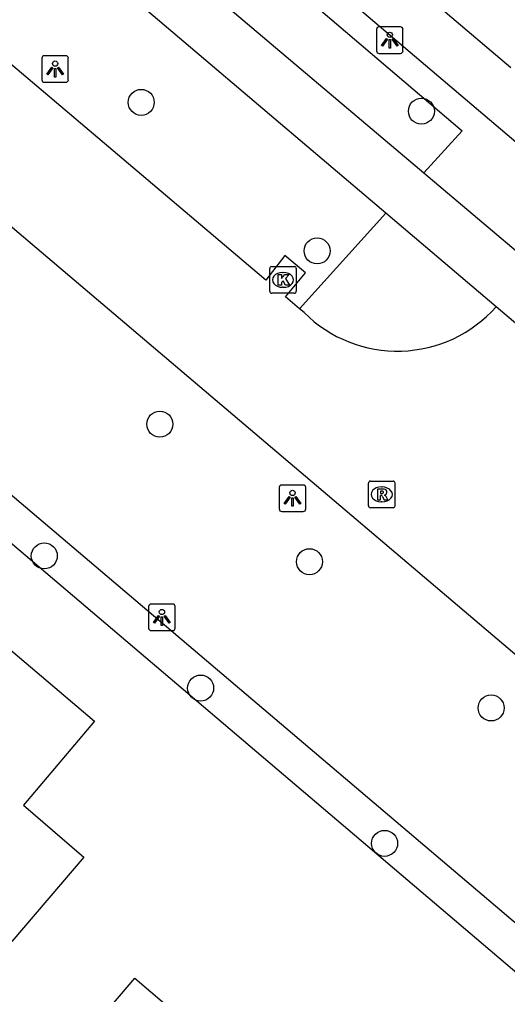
# Model space of a CAD drawing. Extents: x 156414 to 157775, y 382335 to 383765.
# Drawn here: x 156887.69 to 156906.06, y 382427.91 to 382464.58 of the extents above; entities that cross this region are included whole.
import ezdxf

# ---------------------------------------------------------------- set-up
doc = ezdxf.new("R2010")
doc.units = 0
for name, color, linetype in [('IMGEO_Boom', 7, 'Continuous'), ('IMGEO_Haag', 7, 'Continuous'), ('IMGEO_Kolk', 7, 'Continuous'), ('IMGEO_Lichtpunt', 7, 'Continuous'), ('IMGEO_Pand', 7, 'Continuous'), ('IMGEO_Rijbaan_lokaal_open', 7, 'Continuous'), ('IMGEO_Rioolput', 7, 'Continuous'), ('IMGEO_Voetpad_open', 7, 'Continuous')]:
    doc.layers.add(name, color=color, linetype=linetype)

msp = doc.modelspace()

# ---------------------------------------------------------------- linework, layer by layer
at = {"layer": 'IMGEO_Boom'}
for centre in [(156892.278, 382461.464), (156902.823, 382461.134), (156898.896, 382455.877), (156892.977, 382449.36), (156888.628, 382444.406), (156898.609, 382444.187), (156894.513, 382439.435), (156905.446, 382438.686), (156901.438, 382433.594)]:
    msp.add_circle(centre, 0.489, dxfattribs=at)
at = {"layer": 'IMGEO_Haag'}
for points in [[(156894.312, 382468.956), (156904.355, 382460.394), (156902.914, 382458.82)], [(156901.478, 382457.302), (156898.238, 382453.7)]]:
    msp.add_lwpolyline(points, dxfattribs=at)
at = {"layer": 'IMGEO_Kolk'}
for p, q in [((156897.112, 382454.362), (156897.112, 382455.214)), ((156897.187, 382455.288), (156898.039, 382455.288)), ((156898.113, 382455.214), (156898.113, 382454.362)), ((156897.6, 382455.068), (156897.625, 382455.068)), ((156897.623, 382454.508), (156897.598, 382454.508)), ((156898.039, 382454.288), (156897.187, 382454.288))]:
    msp.add_line(p, q, dxfattribs=at)
for points in [[(156897.112, 382454.362), (156897.112, 382455.214)], [(156897.187, 382455.288), (156898.039, 382455.288)], [(156898.113, 382455.214), (156898.113, 382454.362)], [(156897.433, 382454.988), (156897.556, 382454.988), (156897.556, 382454.837), (156897.686, 382454.988), (156897.85, 382454.988), (156897.704, 382454.837), (156897.857, 382454.588), (156897.705, 382454.588), (156897.62, 382454.752), (156897.556, 382454.685), (156897.556, 382454.588), (156897.433, 382454.588), (156897.433, 382454.988)], [(156898.039, 382454.288), (156897.187, 382454.288)]]:
    msp.add_lwpolyline(points, dxfattribs=at)
for centre, start, end in [((156897.189, 382455.212), 91.552, 178.448), ((156897.189, 382455.212), 91.552, 178.448), ((156898.037, 382455.212), 1.552, 88.448), ((156898.037, 382455.212), 1.552, 88.448), ((156897.189, 382454.364), 181.552, 268.448), ((156897.189, 382454.364), 181.552, 268.448), ((156898.037, 382454.364), 271.552, 358.448), ((156898.037, 382454.364), 271.552, 358.448)]:
    msp.add_arc(centre, 0.0765, start, end, dxfattribs=at)
for centre, major_axis, ratio, start_param, end_param in [((156897.599, 382454.788), (-0.387, 0.002), 0.722429, 4.712389, 7.853982), ((156897.624, 382454.788), (-0.39, 0.002), 0.717154, 1.570796, 4.712389)]:
    msp.add_ellipse(centre, major_axis=major_axis, ratio=ratio, start_param=start_param, end_param=end_param, dxfattribs=at)
at = {"layer": 'IMGEO_Lichtpunt'}
for p, q in [((156902.036, 382464.303), (156901.228, 382464.303)), ((156902.036, 382464.303), (156901.228, 382464.303)), ((156901.134, 382464.208), (156901.134, 382463.401)), ((156901.134, 382464.208), (156901.134, 382463.401)), ((156902.13, 382463.401), (156902.13, 382464.208)), ((156902.13, 382463.401), (156902.13, 382464.208)), ((156889.438, 382463.219), (156888.63, 382463.219)), ((156889.438, 382463.219), (156888.63, 382463.219)), ((156901.228, 382463.307), (156902.036, 382463.307)), ((156901.228, 382463.307), (156902.036, 382463.307)), ((156888.536, 382463.124), (156888.536, 382462.317)), ((156888.536, 382463.124), (156888.536, 382462.317)), ((156889.532, 382462.317), (156889.532, 382463.124)), ((156889.532, 382462.317), (156889.532, 382463.124)), ((156888.63, 382462.223), (156889.438, 382462.223)), ((156888.63, 382462.223), (156889.438, 382462.223)), ((156898.375, 382447.072), (156897.567, 382447.072)), ((156898.375, 382447.072), (156897.567, 382447.072)), ((156897.473, 382446.977), (156897.473, 382446.17)), ((156897.473, 382446.977), (156897.473, 382446.17)), ((156898.469, 382446.17), (156898.469, 382446.977)), ((156898.469, 382446.17), (156898.469, 382446.977)), ((156897.567, 382446.076), (156898.375, 382446.076)), ((156897.567, 382446.076), (156898.375, 382446.076)), ((156892.556, 382442.498), (156892.556, 382441.691)), ((156892.556, 382442.498), (156892.556, 382441.691)), ((156893.458, 382442.593), (156892.65, 382442.593)), ((156893.458, 382442.593), (156892.65, 382442.593)), ((156893.552, 382441.691), (156893.552, 382442.498)), ((156893.552, 382441.691), (156893.552, 382442.498)), ((156892.65, 382441.597), (156893.458, 382441.597)), ((156892.65, 382441.597), (156893.458, 382441.597))]:
    msp.add_line(p, q, dxfattribs=at)
for points in [[(156901.508, 382463.872), (156901.547, 382463.844), (156901.359, 382463.582), (156901.321, 382463.609), (156901.508, 382463.872)], [(156901.61, 382463.824), (156901.657, 382463.824), (156901.657, 382463.502), (156901.61, 382463.502), (156901.61, 382463.824)], [(156901.72, 382463.844), (156901.758, 382463.871), (156901.945, 382463.609), (156901.906, 382463.581), (156901.72, 382463.844)], [(156888.91, 382462.788), (156888.949, 382462.76), (156888.761, 382462.498), (156888.723, 382462.525), (156888.91, 382462.788)], [(156889.012, 382462.74), (156889.059, 382462.74), (156889.059, 382462.418), (156889.012, 382462.418), (156889.012, 382462.74)], [(156889.122, 382462.76), (156889.16, 382462.787), (156889.347, 382462.525), (156889.308, 382462.497), (156889.122, 382462.76)], [(156897.847, 382446.641), (156897.886, 382446.613), (156897.698, 382446.351), (156897.66, 382446.378), (156897.847, 382446.641)], [(156897.949, 382446.593), (156897.996, 382446.593), (156897.996, 382446.271), (156897.949, 382446.271), (156897.949, 382446.593)], [(156898.059, 382446.613), (156898.097, 382446.64), (156898.284, 382446.378), (156898.245, 382446.35), (156898.059, 382446.613)], [(156892.93, 382442.162), (156892.969, 382442.134), (156892.781, 382441.872), (156892.743, 382441.899), (156892.93, 382442.162)], [(156893.032, 382442.114), (156893.079, 382442.114), (156893.079, 382441.792), (156893.032, 382441.792), (156893.032, 382442.114)], [(156893.142, 382442.134), (156893.18, 382442.161), (156893.367, 382441.899), (156893.328, 382441.871), (156893.142, 382442.134)]]:
    msp.add_lwpolyline(points, dxfattribs=at)
for centre in [(156901.633, 382464.006), (156889.035, 382462.922), (156897.972, 382446.775), (156893.055, 382442.296)]:
    msp.add_circle(centre, 0.0994, dxfattribs=at)
for centre, start, end in [((156901.228, 382464.208), 90, 180), ((156901.228, 382464.208), 90, 180), ((156902.036, 382464.208), 0, 90), ((156902.036, 382464.208), 0, 90), ((156888.63, 382463.124), 90, 180), ((156888.63, 382463.124), 90, 180), ((156889.438, 382463.124), 0, 90), ((156889.438, 382463.124), 0, 90), ((156901.228, 382463.401), 180, 270), ((156901.228, 382463.401), 180, 270), ((156902.036, 382463.401), 270, 0), ((156902.036, 382463.401), 270, 360), ((156888.63, 382462.317), 180, 270), ((156888.63, 382462.317), 180, 270), ((156889.438, 382462.317), 270, 0), ((156889.438, 382462.317), 270, 360), ((156897.567, 382446.977), 90, 180), ((156897.567, 382446.977), 90, 180), ((156898.375, 382446.977), 0, 90), ((156898.375, 382446.977), 0, 90), ((156897.567, 382446.17), 180, 270), ((156897.567, 382446.17), 180, 270), ((156898.375, 382446.17), 270, 0), ((156898.375, 382446.17), 270, 360), ((156892.65, 382442.498), 90, 180), ((156892.65, 382442.498), 90, 180), ((156893.458, 382442.498), 0, 90), ((156893.458, 382442.498), 0, 90), ((156892.65, 382441.691), 180, 270), ((156892.65, 382441.691), 180, 270), ((156893.458, 382441.691), 270, 0), ((156893.458, 382441.691), 270, 360)]:
    msp.add_arc(centre, 0.0946, start, end, dxfattribs=at)
at = {"layer": 'IMGEO_Pand'}
for points in [[(156879.019, 382437.02), (156880.635, 382438.937), (156877.576, 382441.515), (156881.371, 382445.943), (156890.517, 382438.186), (156887.844, 382435.024), (156890.03, 382433.155), (156890.121, 382433.078), (156887.411, 382429.908), (156879.019, 382437.02)], [(156891.77, 382423.499), (156889.443, 382425.474), (156892.03, 382428.529), (156894.357, 382426.545), (156891.77, 382423.499)]]:
    msp.add_lwpolyline(points, dxfattribs=at)
at = {"layer": 'IMGEO_Rijbaan_lokaal_open'}
for points in [[(156898.238, 382453.7), (156897.703, 382454.152), (156898.46, 382455.055), (156897.681, 382455.704), (156896.961, 382454.779), (156896.478, 382455.187), (156880.529, 382468.689), (156881.272, 382469.602), (156880.502, 382470.246), (156879.768, 382469.333), (156863.112, 382483.433), (156863.872, 382484.335), (156863.133, 382484.994), (156862.353, 382484.075), (156861.762, 382484.576), (156861.282, 382485.009)], [(156886.177, 382457.81), (156926.24, 382423.851)], [(156898.409, 382453.555), (156898.238, 382453.7)], [(156909.642, 382450.389), (156905.637, 382453.777)]]:
    msp.add_lwpolyline(points, dxfattribs=at)
msp.add_arc((156901.918, 382457.082), 4.975, 225.1439, 318.3745, dxfattribs=at)
at = {"layer": 'IMGEO_Rioolput'}
for p, q in [((156900.828, 382446.292), (156900.828, 382447.144)), ((156900.903, 382447.218), (156901.755, 382447.218)), ((156901.829, 382447.144), (156901.829, 382446.292)), ((156901.316, 382446.998), (156901.341, 382446.998)), ((156901.339, 382446.438), (156901.314, 382446.438)), ((156901.755, 382446.218), (156900.903, 382446.218))]:
    msp.add_line(p, q, dxfattribs=at)
for points in [[(156900.828, 382446.292), (156900.828, 382447.144)], [(156900.903, 382447.218), (156901.755, 382447.218)], [(156901.829, 382447.144), (156901.829, 382446.292)], [(156901.417, 382446.916), (156901.165, 382446.918), (156901.165, 382446.518)], [(156901.165, 382446.518), (156901.289, 382446.518), (156901.289, 382446.68), (156901.3, 382446.68)], [(156901.343, 382446.837), (156901.289, 382446.837), (156901.289, 382446.756)], [(156901.289, 382446.756), (156901.341, 382446.756)], [(156901.347, 382446.651), (156901.418, 382446.518), (156901.558, 382446.518), (156901.493, 382446.644)], [(156901.755, 382446.218), (156900.903, 382446.218)]]:
    msp.add_lwpolyline(points, dxfattribs=at)
for centre, radius, start, end in [((156900.905, 382447.142), 0.0765, 91.552, 178.448), ((156900.905, 382447.142), 0.0765, 91.552, 178.448), ((156901.753, 382447.142), 0.0765, 1.552, 88.448), ((156901.753, 382447.142), 0.0765, 1.552, 88.448), ((156901.299, 382446.627), 0.0533, 26.0293, 88.6989), ((156901.325, 382446.945), 0.19, 274.7715, 282.9687), ((156901.349, 382446.741), 0.0964, 77.0061, 93.1865), ((156901.363, 382446.798), 0.0378, 276.6634, 79.6772), ((156901.416, 382446.806), 0.109, 350.3612, 89.416), ((156901.414, 382446.806), 0.112, 277.5842, 350.9817), ((156901.398, 382446.591), 0.108, 29.5134, 73.7905), ((156900.905, 382446.294), 0.0765, 181.552, 268.448), ((156900.905, 382446.294), 0.0765, 181.552, 268.448), ((156901.753, 382446.294), 0.0765, 271.552, 358.448), ((156901.753, 382446.294), 0.0765, 271.552, 358.448)]:
    msp.add_arc(centre, radius, start, end, dxfattribs=at)
for centre, major_axis, ratio, start_param, end_param in [((156901.315, 382446.718), (-0.387, 0.002), 0.722429, 4.712389, 7.853982), ((156901.34, 382446.718), (-0.39, 0.002), 0.717154, 1.570796, 4.712389)]:
    msp.add_ellipse(centre, major_axis=major_axis, ratio=ratio, start_param=start_param, end_param=end_param, dxfattribs=at)
at = {"layer": 'IMGEO_Voetpad_open'}
for points in [[(156869.142, 382494.152), (156906.194, 382462.781)], [(156901.478, 382457.302), (156867.914, 382485.747), (156864.461, 382488.664)], [(156908.621, 382458.064), (156895.005, 382469.619), (156894.923, 382469.689)], [(156894.312, 382468.956), (156892.873, 382467.296), (156902.914, 382458.82)], [(156902.914, 382458.82), (156906.958, 382455.398)], [(156905.637, 382453.777), (156901.478, 382457.302)], [(156926.041, 382413.904), (156881.842, 382451.382)], [(156881.734, 382449.671), (156903.563, 382431.149), (156924.214, 382413.601)]]:
    msp.add_lwpolyline(points, dxfattribs=at)

doc.saveas('drawing.dxf')
